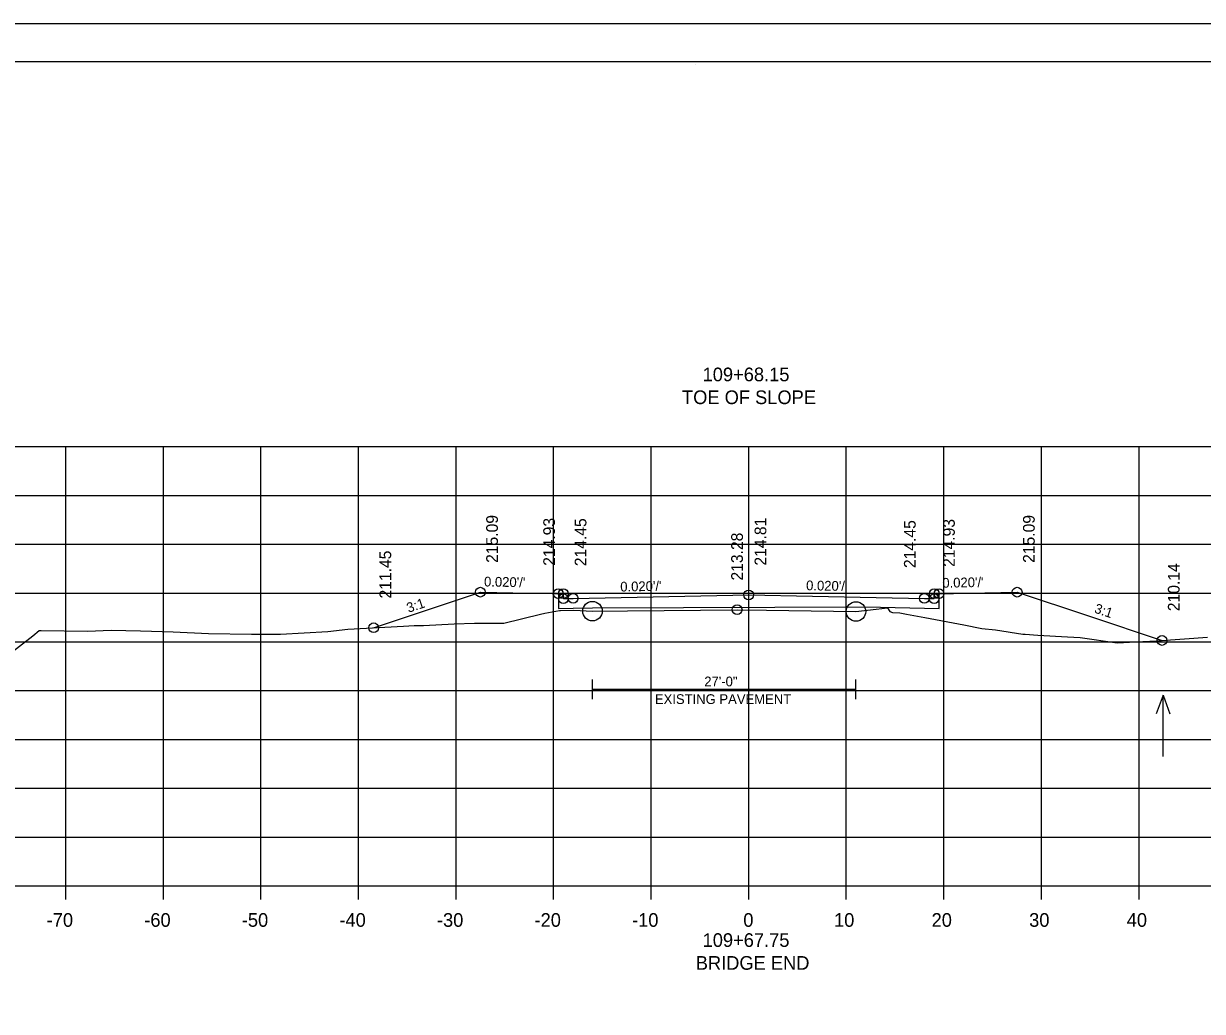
# Model space of a CAD drawing. Extents: x 1368968 to 1369915, y 377395 to 380381.
# Drawn here: x 1369063.8 to 1369184.6, y 379653.2 to 379754.4 of the extents above; entities that cross this region are included whole.
import ezdxf

# ---------------------------------------------------------------- set-up
doc = ezdxf.new("R2010")
doc.units = 0
for name, color, linetype in [('S_BORDER_NO_PLOT', 7, 'Continuous'), ('S_BREAKLINE_ANNOT', 7, 'Continuous'), ('S_BRIDGE', 7, 'Continuous'), ('S_BRIDGE_ANNOT', 7, 'Continuous'), ('S_CROSS_DRAIN', 7, 'Continuous'), ('S_CTL_TABLE', 7, 'Continuous'), ('S_CURB_ANNOT', 7, 'Continuous'), ('S_DITCHLINE_ANNOT', 7, 'Continuous'), ('S_DROP_INLET', 7, 'Continuous'), ('S_EXIST_ROW_ANNOT', 7, 'Continuous'), ('S_EXISTING_ALIGNMENT', 7, 'Continuous'), ('S_EXISTING_ALIGNMENT_ANNOT', 7, 'Continuous'), ('S_FENCE', 7, 'Continuous')]:
    doc.layers.add(name, color=color, linetype=linetype)

msp = doc.modelspace()

# ---------------------------------------------------------------- linework, layer by layer
at = {"layer": 'S_BORDER_NO_PLOT'}
msp.add_lwpolyline([(1369118.62, 379695.99), (1369118.63, 379694.48), (1369120.13, 379694.51), (1369122.11, 379694.55), (1369150.13, 379694.63), (1369156.13, 379694.51), (1369157.63, 379694.48), (1369157.64, 379695.99)], dxfattribs=at)
at = {"layer": 'S_BREAKLINE_ANNOT'}
for p, q in [((1368998.13, 379666.06), (1369278.13, 379666.06)), ((1369068.13, 379664.66), (1369068.13, 379666.06)), ((1369078.13, 379664.66), (1369078.13, 379666.06)), ((1369088.13, 379664.66), (1369088.13, 379666.06)), ((1369098.13, 379664.66), (1369098.13, 379666.06)), ((1369108.13, 379664.66), (1369108.13, 379666.06)), ((1369118.13, 379664.66), (1369118.13, 379666.06)), ((1369128.13, 379664.66), (1369128.13, 379666.06)), ((1369138.13, 379664.66), (1369138.13, 379666.06)), ((1369148.13, 379664.66), (1369148.13, 379666.06)), ((1369158.13, 379664.66), (1369158.13, 379666.06)), ((1369168.13, 379664.66), (1369168.13, 379666.06)), ((1369178.13, 379664.66), (1369178.13, 379666.06))]:
    msp.add_line(p, q, dxfattribs=at)
at = {"layer": 'S_BRIDGE_ANNOT'}
for p, q in [((1368980.13, 379750.52), (1369296.31, 379750.52)), ((1369132.65, 379750.26), (1369132.65, 379750.26)), ((1369132.65, 379750.26), (1369132.65, 379750.26))]:
    msp.add_line(p, q, dxfattribs=at)
at = {"layer": 'S_CROSS_DRAIN'}
msp.add_line((1369122.11, 379686.2), (1369149.12, 379686.2), dxfattribs=at)
at = {"layer": 'S_CTL_TABLE'}
msp.add_lwpolyline([(1369058.05, 379686.52), (1369064.75, 379691.69), (1369065.39, 379692.22), (1369065.45, 379692.22), (1369065.6, 379692.22), (1369070.36, 379692.15), (1369072.77, 379692.27), (1369075.79, 379692.19), (1369079.12, 379692.08), (1369082.76, 379691.91), (1369087.15, 379691.86), (1369090.15, 379691.85), (1369094.99, 379692.13), (1369097.04, 379692.35), (1369102.74, 379692.68), (1369103.84, 379692.75), (1369104.8, 379692.73), (1369107.95, 379692.91), (1369110.01, 379692.96), (1369113.03, 379692.98), (1369113.04, 379692.98), (1369116.78, 379693.91), (1369117.23, 379694.01), (1369118.74, 379694.28), (1369118.83, 379694.28), (1369120.2, 379694.32), (1369122.11, 379694.2), (1369125.7, 379694.24), (1369136.94, 379694.35), (1369139.95, 379694.31), (1369149.12, 379694.17), (1369151.19, 379694.42), (1369152.35, 379694.56), (1369152.59, 379694.18), (1369152.86, 379694.07), (1369153.63, 379694.02), (1369154.29, 379693.91), (1369156.17, 379693.57), (1369160.19, 379692.79), (1369162.03, 379692.44), (1369163.42, 379692.29), (1369166.22, 379691.86), (1369166.47, 379691.83), (1369167.77, 379691.75), (1369170.81, 379691.59), (1369172.11, 379691.5), (1369175.88, 379690.96), (1369177.82, 379691.06), (1369179.96, 379691.16), (1369185.16, 379691.54)], dxfattribs=at)
at = {"layer": 'S_CURB_ANNOT'}
msp.add_lwpolyline([(1369099.68, 379692.5), (1369110.62, 379696.15), (1369115.62, 379696.05), (1369117.99, 379696), (1369118.62, 379695.99), (1369119.12, 379695.99), (1369119.13, 379695.49), (1369119.63, 379695.5), (1369120.13, 379695.51), (1369138.13, 379695.87), (1369138.13, 379695.87), (1369151.18, 379695.61), (1369156.13, 379695.51), (1369156.13, 379695.51), (1369156.49, 379695.5), (1369157.13, 379695.49), (1369157.14, 379695.99), (1369157.64, 379695.99), (1369159.13, 379696.02), (1369160.64, 379696.05), (1369165.64, 379696.15), (1369172.95, 379693.72), (1369180.49, 379691.2)], dxfattribs=at)
at = {"layer": 'S_DITCHLINE_ANNOT'}
for p, q in [((1368998.13, 379711.06), (1369278.13, 379711.06)), ((1369068.13, 379666.06), (1369068.13, 379711.06)), ((1369078.13, 379666.06), (1369078.13, 379711.06)), ((1369088.13, 379666.06), (1369088.13, 379711.06)), ((1369098.13, 379666.06), (1369098.13, 379711.06)), ((1369108.13, 379666.06), (1369108.13, 379711.06)), ((1369118.13, 379666.06), (1369118.13, 379711.06)), ((1369128.13, 379666.06), (1369128.13, 379711.06)), ((1369138.13, 379666.06), (1369138.13, 379711.06)), ((1369148.13, 379666.06), (1369148.13, 379711.06)), ((1369158.13, 379666.06), (1369158.13, 379711.06)), ((1369168.13, 379666.06), (1369168.13, 379711.06)), ((1369178.13, 379666.06), (1369178.13, 379711.06)), ((1368998.13, 379706.06), (1369278.13, 379706.06)), ((1368998.13, 379701.06), (1369278.13, 379701.06)), ((1368998.13, 379696.06), (1369278.13, 379696.06)), ((1368998.13, 379691.06), (1369278.13, 379691.06)), ((1368998.13, 379686.06), (1369278.13, 379686.06)), ((1368998.13, 379681.06), (1369278.13, 379681.06)), ((1368998.13, 379676.06), (1369278.13, 379676.06)), ((1368998.13, 379671.06), (1369278.13, 379671.06)), ((1368998.13, 379666.06), (1369278.13, 379666.06))]:
    msp.add_line(p, q, dxfattribs=at)
at = {"layer": 'S_DROP_INLET'}
msp.add_line((1368967.73, 379754.41), (1369301.07, 379754.41), dxfattribs=at)
for points in [[(1368967.73, 379754.41), (1369301.07, 379754.41), (1369301.07, 379541.07), (1368967.73, 379541.07)], [(1369214.05, 379750.52), (1369214.05, 379740.64), (1369249.79, 379740.64), (1369249.79, 379737.72), (1369272.99, 379737.72), (1369272.99, 379713.38), (1369296.31, 379713.38), (1369296.31, 379545.06), (1368980.13, 379545.06), (1368980.13, 379750.52)]]:
    msp.add_lwpolyline(points, close=True, dxfattribs=at)
for centre, radius in [((1369110.62, 379696.15), 0.5), ((1369118.62, 379695.99), 0.5), ((1369119.12, 379695.99), 0.5), ((1369138.13, 379695.87), 0.5), ((1369157.14, 379695.99), 0.5), ((1369157.64, 379695.99), 0.5), ((1369165.64, 379696.15), 0.5), ((1369119.13, 379695.49), 0.5), ((1369120.13, 379695.51), 0.5), ((1369120.13, 379695.51), 0.5), ((1369122.11, 379694.2), 1), ((1369136.94, 379694.35), 0.5), ((1369149.12, 379694.17), 1), ((1369156.13, 379695.51), 0.5), ((1369156.13, 379695.51), 0.5), ((1369157.13, 379695.49), 0.5), ((1369099.68, 379692.5), 0.5), ((1369180.49, 379691.2), 0.5)]:
    msp.add_circle(centre, radius, dxfattribs=at)
at = {"layer": 'S_EXIST_ROW_ANNOT'}
for p, q in [((1369122.11, 379685.2), (1369122.11, 379687.2)), ((1369149.12, 379685.2), (1369149.12, 379687.2))]:
    msp.add_line(p, q, dxfattribs=at)
at = {"layer": 'S_EXISTING_ALIGNMENT'}
for p, q in [((1369180.59, 379685.59), (1369179.89, 379683.67)), ((1369180.59, 379679.31), (1369180.59, 379685.59)), ((1369180.59, 379685.59), (1369181.29, 379683.67))]:
    msp.add_line(p, q, dxfattribs=at)
at = {"layer": 'S_EXISTING_ALIGNMENT_ANNOT'}
msp.add_line((1369138.13, 379694.34), (1369138.13, 379704.34), dxfattribs=at)

# ---------------------------------------------------------------- texts
at = {"layer": 'S_BRIDGE'}
for s, p in [('109+68.15', (1369133.4, 379717.76)), ('TOE OF SLOPE', (1369131.29, 379715.42)), ('-70', (1369066.17, 379661.86)), ('-60', (1369076.17, 379661.86)), ('-50', (1369086.17, 379661.86)), ('-40', (1369096.17, 379661.86)), ('-30', (1369106.17, 379661.86)), ('-20', (1369116.17, 379661.86)), ('-10', (1369126.17, 379661.86)), ('0', (1369137.57, 379661.86)), ('10', (1369146.87, 379661.86)), ('20', (1369156.87, 379661.86)), ('30', (1369166.87, 379661.86)), ('40', (1369176.87, 379661.86)), ('109+67.75', (1369133.4, 379659.8)), ('BRIDGE END', (1369132.7, 379657.46))]:
    msp.add_text(s, height=1.4, dxfattribs=at).set_placement(p)
at = {"layer": 'S_EXIST_ROW_ANNOT'}
for s, p in [('27\'-0"', (1369133.57, 379686.5)), ('EXISTING PAVEMENT', (1369128.51, 379684.69))]:
    msp.add_text(s, height=1, dxfattribs=at).set_placement(p)
at = {"layer": 'S_EXISTING_ALIGNMENT_ANNOT'}
for s, p in [('215.09', (1369112.42, 379699.15)), ('214.93', (1369118.27, 379698.85)), ('214.45', (1369121.49, 379698.81)), ('214.81', (1369139.93, 379698.87)), ('214.45', (1369155.24, 379698.62)), ('214.93', (1369159.25, 379698.74)), ('215.09', (1369167.44, 379699.15)), ('213.28', (1369137.53, 379697.34)), ('211.45', (1369101.48, 379695.5)), ('210.14', (1369182.29, 379694.2))]:
    msp.add_text(s, height=1.2, rotation=90, dxfattribs=at).set_placement(p)
at = {"layer": 'S_FENCE'}
for s, rotation, p in [("0.020'/'", 358.8542, (1369110.99, 379696.74)), ("0.020'/'", 1.1458, (1369124.97, 379696.21)), ("0.020'/'", 358.8542, (1369144, 379696.35)), ("0.020'/'", 1.1458, (1369157.98, 379696.6)), ('3:1', 18.4328, (1369103.26, 379694.03)), ('3:1', 341.5685, (1369173.48, 379694.07))]:
    msp.add_text(s, height=1, rotation=rotation, dxfattribs=at).set_placement(p)

doc.saveas('drawing.dxf')
